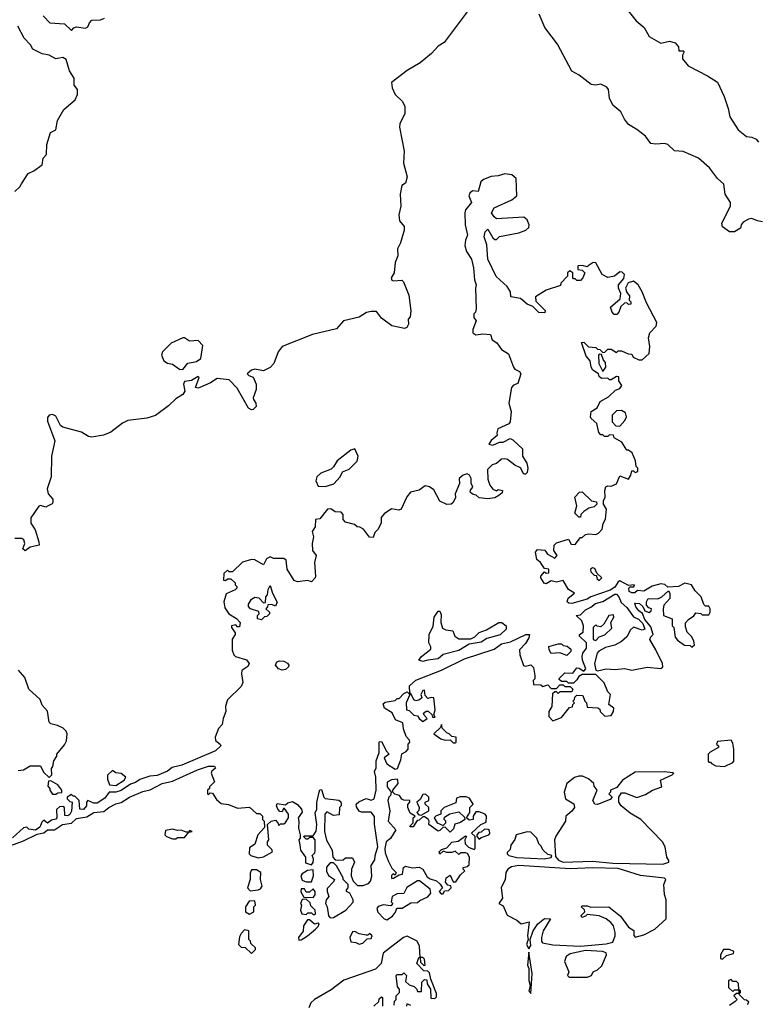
# Model space of a CAD drawing. Extents: x 2086813 to 2278017, y 548126 to 753336.
# Tile 346 of 461: x 2198743 to 2203053, y 640276 to 646022. Entities that reach past the tile are written whole.
import ezdxf

# ---------------------------------------------------------------- set-up
doc = ezdxf.new("R2010")
doc.units = 0

msp = doc.modelspace()

# ---------------------------------------------------------------- linework, layer by layer
at = {"layer": '0CON10XD'}
for points in [[(2202285, 646083.3), (2202340, 646015), (2202386.4, 645976.4), (2202416.7, 645925), (2202485, 645886.2), (2202535, 645896.7), (2202568.3, 645888.3), (2202587.5, 645865), (2202590, 645840), (2202615, 645840), (2202620, 645835), (2202610, 645815), (2202610, 645795), (2202643, 645753), (2202756.7, 645695), (2202815, 645657.1), (2202853.7, 645573.7), (2202877.1, 645505), (2202886.7, 645455), (2202935, 645380), (2202985, 645340), (2203015, 645336.7), (2203040, 645325), (2203055, 645307.5)], [(2198880, 646045), (2198920, 646005), (2199005, 645997.5), (2199045, 645960), (2199060, 645975), (2199075, 645980), (2199127, 645973), (2199140, 645980), (2199150, 646005), (2199165, 646020), (2199215, 646022.5), (2199238.3, 646031.7)], [(2201355, 646068), (2201219.8, 645890.2), (2201185, 645868.6), (2201145.6, 645824.4)], [(2203077, 644843), (2203048.8, 644848.8), (2203015, 644862.5), (2202995, 644857.5), (2202965, 644840), (2202952.5, 644825), (2202950, 644805), (2202915, 644784.4), (2202885, 644784), (2202844.1, 644814.1), (2202840, 644835), (2202890, 644935), (2202890, 644955), (2202860, 645005), (2202852.7, 645062.7), (2202814.3, 645095), (2202768.2, 645158.2), (2202704.5, 645214.5), (2202615, 645252.5), (2202565, 645256.7), (2202525, 645293.8), (2202505, 645300), (2202455, 645296), (2202425, 645300), (2202395, 645342), (2202345, 645382), (2202295, 645410), (2202272.9, 645442.9), (2202250, 645485), (2202204, 645524), (2202183.8, 645565), (2202178, 645615), (2202168.7, 645628.7), (2202135, 645645.7), (2202105, 645640.8), (2202077.5, 645645), (2202008.7, 645698.7), (2201965, 645721.2), (2201880.6, 645880.6), (2201807.8, 645977.8), (2201775.2, 646055.2)], [(2198715, 645020), (2198745, 645047.5), (2198753.8, 645065), (2198793.3, 645125), (2198825, 645140), (2198874.1, 645175.9), (2198881.2, 645215), (2198899.2, 645235), (2198901.4, 645295), (2198922.5, 645365), (2198955, 645380), (2198963.3, 645435), (2199000.7, 645499.3), (2199066.1, 645553.9), (2199080, 645585), (2199080, 645615), (2199061.2, 645641.2), (2199061.7, 645681.7), (2199033.3, 645725), (2199015, 645790), (2198995, 645802.5), (2198953.6, 645793.6), (2198915, 645816), (2198874.2, 645824.2), (2198820.5, 645850.5), (2198806.1, 645876.1), (2198768.8, 645915), (2198732.5, 645985)], [(2201145.6, 645824.4), (2201079.6, 645770.4), (2201005, 645725.8), (2200913.1, 645655), (2200917.1, 645625), (2200934.3, 645585), (2200976.2, 645545), (2200990.8, 645515), (2200990.8, 645475), (2200960.8, 645415), (2200959.2, 645395), (2200987.5, 645255), (2200982.5, 645185), (2201004.2, 645105), (2200995, 645067.5), (2200973.8, 645055), (2200964.3, 645005), (2200967.5, 644935), (2200955.9, 644884.1), (2200959.5, 644849.5), (2200985.7, 644815.7), (2200987.1, 644795), (2200965, 644720), (2200947.5, 644685), (2200949.2, 644645), (2200934.4, 644605), (2200928.1, 644545), (2200911.1, 644515), (2200915, 644502.5), (2200925, 644497.5), (2200973, 644503), (2200982.3, 644492.3), (2201013.1, 644415), (2201025.8, 644324.2), (2201021.7, 644288.3), (2201010, 644275), (2201012.5, 644245), (2201003, 644227), (2200989.3, 644220.7), (2200915, 644236.7), (2200855, 644281.2), (2200825, 644320), (2200795, 644320), (2200767.3, 644312.7), (2200725, 644286.7), (2200632.5, 644265), (2200591.7, 644218.3), (2200452.5, 644185), (2200274.6, 644115.4), (2200251.2, 644085), (2200226.7, 644015), (2200205, 643992.5), (2200165, 643973.8), (2200115, 643983.3), (2200095, 643977.5), (2200070, 643955), (2200080, 643945), (2200105.9, 643935.9), (2200122.9, 643895), (2200124, 643865), (2200106.2, 643815), (2200106.7, 643805), (2200121.2, 643785), (2200124, 643765), (2200105, 643747.5), (2200095, 643745.8), (2200078, 643755), (2200012.6, 643872.6), (2199965, 643920), (2199895, 643928.8), (2199857, 643903), (2199795, 643876.2), (2199785, 643871.2), (2199770, 643875), (2199790, 643935), (2199785, 643940), (2199745, 643917.5), (2199705, 643910), (2199698.8, 643895), (2199706, 643855), (2199695.7, 643834.3), (2199655, 643809.2), (2199611.3, 643768.7), (2199535, 643713.1), (2199485, 643697.1), (2199375, 643682.5), (2199342.8, 643667.2), (2199275, 643615.8), (2199231.9, 643598.1), (2199165, 643585.7), (2199145, 643589.5), (2199104.2, 643615), (2198994.8, 643644.8), (2198982.3, 643655), (2198955, 643708.2), (2198935, 643718.8), (2198914.5, 643715), (2198905, 643701.2), (2198905, 643678.8), (2198948.1, 643565), (2198928.5, 643475), (2198927.8, 643355), (2198903.8, 643285), (2198910, 643255), (2198936.7, 643225), (2198936.7, 643205), (2198933, 643197), (2198910, 643185), (2198895, 643177.5), (2198865, 643186.7), (2198855, 643182.5), (2198808.8, 643115), (2198808.6, 643085), (2198832.9, 643045), (2198855.7, 642975.7), (2198856.7, 642955), (2198805, 642943.8), (2198775, 642922.5), (2198762.5, 642935), (2198773.3, 642965), (2198767, 642987), (2198755, 642993.8), (2198715, 642993.8)], [(2202055, 642641.2), (2201965, 642616.2), (2201946.7, 642616.7), (2201937.5, 642625), (2201943.9, 642646.1), (2201980, 642675), (2201945, 642697.5), (2201915, 642750), (2201875, 642740), (2201845, 642747.5), (2201815, 642730), (2201803.6, 642733.6), (2201783.3, 642765), (2201783.3, 642775), (2201805, 642800), (2201815, 642792.5), (2201830, 642795), (2201830, 642815), (2201805, 642820), (2201782.5, 642855), (2201761.7, 642871.7), (2201753.3, 642915), (2201765, 642930), (2201807, 642927), (2201823.6, 642903.6), (2201865, 642880), (2201880, 642895), (2201860, 642925), (2201862.5, 642955), (2201875, 642970), (2201945, 642990), (2201961.7, 642961.7), (2201985, 642960), (2202015, 643000), (2202025, 643000), (2202045, 643017.5), (2202065, 643022.5), (2202105, 643017.5), (2202120, 643025), (2202141.7, 643048.3), (2202148.3, 643081.7), (2202161.7, 643108.3), (2202166.7, 643166.7), (2202150, 643195), (2202150, 643215), (2202160, 643235), (2202157.5, 643275), (2202163, 643297), (2202175, 643302.5), (2202195, 643300), (2202225.7, 643314.3), (2202245, 643360), (2202295, 643340), (2202310, 643365), (2202315, 643390), (2202325, 643390), (2202335, 643380), (2202350, 643385), (2202350, 643405), (2202340, 643415), (2202337, 643447), (2202317.5, 643495), (2202295, 643510), (2202285, 643510), (2202256.4, 643556.4), (2202211.7, 643581.7), (2202208.3, 643598.3), (2202185, 643600), (2202175, 643590), (2202155, 643590), (2202145, 643600), (2202135, 643600), (2202123, 643613), (2202110, 643665), (2202077.5, 643695), (2202073.3, 643705), (2202077.5, 643735), (2202113, 643757), (2202130, 643795), (2202178.3, 643821.7), (2202219.3, 643860.7), (2202245, 643870), (2202256.7, 643886.7), (2202240, 643915), (2202238.3, 643938.3), (2202225, 643940), (2202195, 643920), (2202185, 643920), (2202175, 643930), (2202138.3, 643928.3), (2202125, 643940), (2202120, 643955), (2202087, 643977), (2202077.5, 643995), (2202071.7, 644031.7), (2202048.3, 644058.3), (2202021.7, 644138.3), (2202035, 644140), (2202063, 644113), (2202105, 644110), (2202115, 644100), (2202128.3, 644098.3), (2202145, 644080), (2202158.3, 644081.7), (2202175, 644100), (2202195, 644100), (2202225, 644080), (2202235, 644090), (2202255, 644090), (2202293, 644073), (2202315, 644070), (2202323.6, 644053.6), (2202355, 644037.5), (2202375, 644037.5), (2202416.7, 644075), (2202420, 644115), (2202412.5, 644165), (2202420, 644195), (2202457, 644233), (2202460, 644255), (2202400.5, 644370.5), (2202376, 644435), (2202352.5, 644475), (2202325, 644496.7), (2202293.6, 644486.4), (2202277.5, 644455), (2202285, 644430), (2202301.7, 644411.7), (2202300, 644385), (2202310, 644375), (2202308.3, 644361.7), (2202295, 644360), (2202285, 644370), (2202271.7, 644368.3), (2202251.7, 644348.3), (2202240, 644315), (2202228.3, 644301.7), (2202211.7, 644301.7), (2202200, 644315), (2202190, 644345), (2202247, 644393), (2202250, 644425), (2202236.7, 644455), (2202236.7, 644475), (2202268.3, 644511.7), (2202272.5, 644535), (2202258.8, 644548.8), (2202245, 644550), (2202213.9, 644526.1), (2202175, 644518.8), (2202142.5, 644535), (2202105, 644602.5), (2202090, 644605), (2202060, 644585), (2202055, 644580), (2202025, 644587.5), (2202000, 644585), (2202000, 644565), (2202025, 644560), (2202040, 644545), (2202030, 644515), (2202015, 644500), (2201995, 644500), (2201985, 644510), (2201975, 644510), (2201970, 644515), (2201970, 644545), (2201953, 644557), (2201940, 644545), (2201940, 644525), (2201900, 644485), (2201898.3, 644471.7), (2201815, 644443.3), (2201752.5, 644405), (2201755, 644380), (2201810, 644325), (2201807.5, 644312.5), (2201773, 644313), (2201738.3, 644348.3), (2201705, 644362.5), (2201665.9, 644395.9), (2201610, 644405), (2201606.7, 644435), (2201586.7, 644465), (2201524.2, 644524.2), (2201474.1, 644624.1), (2201468.3, 644708.3), (2201453.3, 644755), (2201460, 644785), (2201475, 644800), (2201505, 644750), (2201515, 644740), (2201525, 644740), (2201543.6, 644756.4), (2201655, 644778.8), (2201697.5, 644795), (2201715, 644810), (2201716.2, 644825), (2201703.6, 644853.6), (2201685, 644870), (2201525, 644861.2), (2201511.2, 644871.2), (2201496.7, 644895), (2201511.2, 644925), (2201615, 644971.4), (2201643.8, 644995), (2201640, 645095), (2201615, 645117.5), (2201575, 645123.8), (2201535, 645111.2), (2201495, 645107.1), (2201449.7, 645090.3), (2201434.4, 645075.6), (2201419.3, 645020.7), (2201385, 645023.3), (2201369.3, 645010.7), (2201363.9, 644993.9), (2201380, 644955), (2201345, 644912.5), (2201341.2, 644895), (2201343.3, 644825), (2201356.7, 644765), (2201343.8, 644735), (2201340, 644705), (2201350.5, 644670.5), (2201380, 644625), (2201391.2, 644575), (2201396.7, 644505), (2201407.5, 644475), (2201402.5, 644455), (2201406.7, 644335), (2201402.5, 644315), (2201393.3, 644305), (2201393.8, 644285), (2201407.5, 644265), (2201386.7, 644215), (2201387.5, 644195), (2201405, 644183.8), (2201445, 644190), (2201490, 644185), (2201500, 644155), (2201526.4, 644136.4), (2201555, 644097.5), (2201595, 644072.5), (2201623.9, 643993.9), (2201632, 643982), (2201659.3, 643969.3), (2201666.7, 643955), (2201650, 643900), (2201625, 643890), (2201612.5, 643875), (2201598, 643785), (2201610.6, 643735), (2201604.2, 643675.8), (2201596.7, 643663.3), (2201532.5, 643635), (2201528.3, 643611.7), (2201530, 643595), (2201493.6, 643566.4), (2201480, 643545), (2201505, 643540), (2201543, 643557), (2201565, 643557.5), (2201605, 643577.5), (2201620.7, 643570.7), (2201677, 643517), (2201677.5, 643475), (2201702.5, 643435), (2201707.5, 643405), (2201705, 643380), (2201695, 643370), (2201685, 643370), (2201666.4, 643406.4), (2201631.7, 643421.7), (2201590, 643455), (2201575, 643460), (2201555, 643457.5), (2201525, 643432.5), (2201500, 643425), (2201473.6, 643396.4), (2201475, 643340), (2201486.7, 643305), (2201505, 643282.5), (2201525, 643272.5), (2201535, 643280), (2201560, 643275), (2201558.3, 643261.7), (2201540, 643245), (2201515, 643232.5), (2201475, 643226.7), (2201425, 643232.5), (2201406.7, 643246.7), (2201385, 643252.5), (2201372.5, 643265), (2201373, 643277), (2201387.5, 643295), (2201378.3, 643318.3), (2201376.7, 643345), (2201367.5, 643365), (2201355, 643372.5), (2201330, 643365), (2201307.5, 643345), (2201310, 643315), (2201283.3, 643255), (2201286.4, 643233.6), (2201272.5, 643205), (2201260, 643195), (2201235, 643193.3), (2201195, 643213.3), (2201159.3, 643279.3), (2201135, 643296.7), (2201108.3, 643301.7), (2201075, 643277.5), (2201023.3, 643265), (2201002.3, 643237.7), (2200970, 643165), (2200955, 643160), (2200913, 643167), (2200870.7, 643139.3), (2200853, 643117), (2200852.5, 643085), (2200833, 643047), (2200815, 643030), (2200805, 643000), (2200785, 643002.5), (2200749.3, 643049.3), (2200728.3, 643061.7), (2200713, 643063), (2200697, 643077), (2200645, 643090), (2200630, 643105), (2200630, 643135), (2200618.3, 643148.3), (2200585, 643150), (2200558.3, 643168.3), (2200540, 643165), (2200495, 643110), (2200470, 643105), (2200467, 643063), (2200450, 643035), (2200456.7, 643005), (2200450, 642965), (2200452.5, 642925), (2200472.5, 642895), (2200463.8, 642855), (2200470, 642775), (2200467.5, 642765), (2200445, 642742.5), (2200425, 642750), (2200365, 642742.5), (2200345, 642750), (2200303.3, 642815), (2200298.3, 642868.3), (2200285, 642877.5), (2200225, 642877.5), (2200205, 642887.5), (2200183.6, 642876.4), (2200165, 642840), (2200115, 642870), (2200095, 642872.5), (2200043, 642857), (2199985, 642800), (2199965, 642800), (2199955, 642810), (2199935, 642790), (2199931.7, 642751.7), (2199945, 642750), (2199955, 642760), (2199975, 642760), (2200000, 642735), (2200000, 642725), (2200010, 642715), (2200010, 642705), (2200000, 642695), (2199948.3, 642671.7), (2199934, 642625), (2199939.7, 642589.7), (2199964.3, 642554.3), (2200007.5, 642527.5), (2200030, 642505), (2200025, 642480), (2200015, 642480), (2200005, 642490), (2199980, 642485), (2199980, 642475), (2200000, 642445), (2200000, 642435), (2199982.5, 642407.5), (2199983, 642343), (2199992.5, 642315), (2200002.5, 642305), (2200067, 642287), (2200082, 642265), (2200075, 642246.7), (2200040, 642225), (2200036.7, 642205), (2200046.2, 642155), (2200035, 642130), (2199955, 642052.5), (2199943.6, 642016.4), (2199946.2, 641985), (2199930, 641945), (2199925, 641910), (2199903.8, 641885), (2199884, 641835), (2199886.2, 641815), (2199914, 641795), (2199917.5, 641785), (2199885.8, 641755), (2199688.7, 641671.3), (2199632.7, 641657.3), (2199605, 641636.9), (2199545, 641612.2), (2199503.1, 641606.9), (2199445, 641588.8), (2199419.7, 641570.3), (2199389.3, 641560.7), (2199335, 641524.2), (2199305, 641514.3), (2199265, 641513.8), (2199240.3, 641479.7), (2199195, 641450), (2199175, 641450), (2199140, 641465), (2199133.3, 641456.7), (2199133.8, 641435), (2199115, 641413.8), (2199094, 641414), (2199090, 641465), (2199065, 641490), (2199055, 641490), (2199045, 641500), (2199020, 641485), (2199020, 641475), (2199035, 641460), (2199050, 641455), (2199046.1, 641403.9), (2199035.9, 641384.1), (2199025, 641376.7), (2199007.5, 641377.5), (2199003.8, 641423.8), (2198995, 641430), (2198975, 641428.8), (2198957.7, 641412.3), (2198960, 641365), (2198955, 641357.5), (2198928.3, 641351.7), (2198905, 641332.5), (2198885, 641350), (2198871.7, 641338.3), (2198860.8, 641309.2), (2198835, 641293.3), (2198797.5, 641297.5), (2198785, 641310), (2198765, 641306.2), (2198701.7, 641248.3)], [(2199695, 643980), (2199725, 644017.5), (2199775, 644027.5), (2199800, 644045), (2199811.7, 644121.7), (2199785, 644150), (2199735, 644146.7), (2199705, 644166.7), (2199695, 644165.8), (2199626.7, 644135), (2199576.7, 644085), (2199570, 644065), (2199585, 644030.8), (2199605, 644018.8), (2199635, 644012.5), (2199675, 643983.3), (2199695, 643980)], [(2202145, 643970), (2202162.5, 643995), (2202161.7, 644021.7), (2202150, 644035), (2202138.3, 644068.3), (2202125, 644070), (2202120, 644065), (2202122.5, 644015), (2202145, 643970)], [(2202245, 643650), (2202275, 643682.5), (2202283.3, 643705), (2202278.8, 643728.8), (2202255, 643742.5), (2202225, 643740), (2202200, 643715), (2202200, 643675), (2202221.7, 643651.7), (2202245, 643650)], [(2200525, 643297.5), (2200545, 643303.3), (2200576.4, 643313.6), (2200612.5, 643355), (2200627, 643383), (2200665, 643400), (2200712.5, 643445), (2200717.5, 643475), (2200698.3, 643518.3), (2200675, 643510), (2200595, 643447.5), (2200575, 643412.5), (2200560.5, 643399.5), (2200500, 643375), (2200478, 643355), (2200472, 643332), (2200485, 643300), (2200525, 643297.5)], [(2202015, 643120), (2202005, 643120), (2201983, 643143), (2201993.3, 643185), (2201982.5, 643235), (2202010, 643265), (2202025, 643267.5), (2202080, 643215), (2202108.3, 643208.3), (2202110, 643195), (2202095, 643180), (2202065, 643172.5), (2202035, 643152.5), (2202017.5, 643135), (2202015, 643120)], [(2202125, 642750), (2202140, 642765), (2202111.7, 642791.7), (2202099.3, 642819.3), (2202085, 642822.5), (2202073.6, 642816.4), (2202075, 642800), (2202095, 642780), (2202108.3, 642778.3), (2202111.7, 642761.7), (2202125, 642750)], [(2198655, 641190), (2198765, 641230), (2198845, 641270), (2198883.9, 641276.1), (2198906.1, 641293.9), (2198945.8, 641294.2), (2198993.6, 641326.4), (2199045, 641332.5), (2199075, 641360), (2199135, 641370), (2199175, 641396.2), (2199235, 641401.2), (2199262.5, 641425), (2199305, 641446.2), (2199335, 641453.3), (2199384.4, 641485.6), (2199462.2, 641517.8), (2199505, 641528), (2199575, 641565.6), (2199635, 641578.6), (2199780, 641645), (2199845, 641665.6), (2199880, 641665), (2199886.7, 641653.3), (2199865, 641637.5), (2199860, 641625), (2199880, 641575), (2199850, 641545), (2199850, 641535), (2199840, 641525), (2199840, 641505), (2199845, 641500), (2199855, 641510), (2199868.3, 641508.3), (2199890.7, 641470.7), (2199918.3, 641448.3), (2199961.7, 641441.7), (2200015, 641420), (2200085, 641427.5), (2200125, 641390), (2200145, 641390), (2200160, 641375), (2200160, 641355), (2200170, 641345), (2200171.7, 641308.3), (2200132.5, 641265), (2200115, 641210), (2200085, 641190), (2200082.5, 641155), (2200092.5, 641145), (2200135, 641130), (2200165, 641137.5), (2200217.5, 641165), (2200215, 641180), (2200190, 641205), (2200190, 641225), (2200197.5, 641235), (2200190, 641325), (2200210, 641345), (2200235, 641350), (2200250, 641335), (2200255, 641320), (2200265, 641330), (2200285, 641330), (2200295, 641337.5), (2200312.5, 641365), (2200312.5, 641385), (2200288.3, 641418.3), (2200281.7, 641418.3), (2200275, 641400), (2200261.7, 641401.7), (2200250, 641415), (2200242.5, 641435), (2200245, 641447.5), (2200295, 641440), (2200308.3, 641451.7), (2200335, 641460), (2200365, 641442.5), (2200387.5, 641415), (2200391.7, 641398.3), (2200367.5, 641365), (2200373, 641343), (2200370, 641305), (2200380, 641265), (2200380, 641245), (2200372.5, 641235), (2200377, 641207), (2200382.5, 641175), (2200410, 641135), (2200411.7, 641101.7), (2200445, 641090), (2200456.4, 641103.6), (2200457.5, 641125), (2200450, 641145), (2200465, 641160), (2200467.7, 641172.3), (2200466.7, 641235), (2200455, 641250), (2200435, 641250), (2200425, 641240), (2200415, 641240), (2200400, 641255), (2200405, 641260), (2200455, 641260), (2200473.9, 641286.1), (2200478, 641325), (2200467, 641393), (2200476.7, 641415), (2200476.4, 641453.6), (2200490, 641515), (2200495, 641527.5), (2200505, 641530), (2200517.5, 641485), (2200525, 641477.5), (2200605, 641467.5), (2200617, 641457), (2200620, 641445), (2200620, 641435), (2200610, 641425), (2200608.3, 641381.7), (2200575, 641377.5), (2200535, 641400), (2200523.8, 641386.2), (2200521.2, 641285), (2200534.2, 641234.2), (2200566.4, 641176.4), (2200570, 641135), (2200585, 641120), (2200605, 641117.5), (2200631.7, 641118.3), (2200645, 641130), (2200685, 641130), (2200696.7, 641105), (2200680, 641065), (2200677.5, 641025), (2200690, 640995), (2200715, 640970), (2200745, 640970), (2200778.3, 640981.7), (2200790, 640995), (2200797.5, 641022.5), (2200793.6, 641086.4), (2200815, 641120), (2200816.7, 641145), (2200833.8, 641195), (2200813, 641327), (2200813, 641373), (2200795, 641396.7), (2200737, 641397), (2200725, 641402.5), (2200708.3, 641428.3), (2200707.5, 641445), (2200721.7, 641458.3), (2200765, 641477.5), (2200795, 641467.5), (2200812.5, 641475), (2200822.5, 641525), (2200821.2, 641601.2), (2200813.3, 641635), (2200823, 641657), (2200823.9, 641696.1), (2200840, 641745), (2200841.7, 641808.3), (2200855, 641810), (2200883, 641753), (2200900, 641735), (2200870, 641715), (2200885, 641680), (2200935, 641647.5), (2200947, 641653), (2200967, 641703), (2200973, 641737), (2200998.8, 641751.2), (2201010, 641765), (2201010, 641795), (2201020, 641805), (2201018.3, 641818.3), (2200998.3, 641838.3), (2200983, 641883), (2200978.3, 641918.3), (2200937, 641937), (2200916.4, 641976.4), (2200872.5, 642005), (2200865, 642030), (2200875, 642040), (2200935, 642050), (2200945, 642060), (2200958.3, 642061.7), (2200985, 642090), (2201005, 642100), (2201020, 642085), (2200997.5, 642035), (2201000, 641995), (2201015, 641990), (2201043, 641963), (2201065, 641960), (2201073.6, 641943.6), (2201095, 641927.5), (2201120, 641945), (2201103, 641963), (2201100, 641975), (2201115, 641987.5), (2201127, 641987), (2201148.3, 641968.3), (2201151.7, 641951.7), (2201168.3, 641951.7), (2201160, 641965), (2201167.5, 641995), (2201160, 642065), (2201145, 642067.5), (2201125, 642060), (2201108.3, 642078.3), (2201105, 642110), (2201095, 642107.5), (2201083.3, 642085), (2201090, 642065), (2201076.7, 642053.3), (2201055, 642047.5), (2201043.3, 642053.3), (2201025, 642090), (2201020, 642090), (2201017.5, 642135), (2201055, 642166.9), (2201205, 642225.8), (2201337.9, 642292.1), (2201511.9, 642348.1), (2201555, 642380), (2201607.7, 642392.3), (2201697.5, 642435), (2201717.5, 642435), (2201713.3, 642415), (2201695, 642382.5), (2201660, 642345), (2201662.5, 642315), (2201683.6, 642253.6), (2201695, 642250), (2201726.4, 642256.4), (2201741.7, 642241.7), (2201750, 642195), (2201750, 642175), (2201740, 642165), (2201741.7, 642141.7), (2201785, 642140), (2201795, 642130), (2201825, 642140), (2201845, 642120), (2201875, 642120), (2201895, 642140), (2201915, 642140), (2201925, 642130), (2201955, 642130), (2201970, 642115), (2201965, 642100), (2201895, 642100), (2201885, 642090), (2201875, 642100), (2201865, 642100), (2201851.7, 642088.3), (2201847.5, 642015), (2201830, 641985), (2201830, 641955), (2201855, 641930), (2201905, 641950), (2201951.7, 642008.3), (2201968.3, 642011.7), (2201970, 642025), (2201980, 642035), (2201970, 642045), (2201980, 642055), (2201981.7, 642068.3), (2201995, 642080), (2202028.3, 642078.3), (2202040, 642045), (2202050, 642035), (2202055, 642010), (2202117, 642007), (2202128.3, 641998.3), (2202130, 641985), (2202158.3, 641958.3), (2202195, 641962.5), (2202207.5, 641985), (2202210, 642005), (2202180, 642025), (2202190, 642085), (2202175, 642100), (2202153, 642153), (2202105, 642200), (2202025, 642200), (2202005, 642190), (2201995, 642170), (2201975, 642150), (2201945, 642150), (2201935, 642160), (2201905, 642160), (2201891.7, 642171.7), (2201891.7, 642178.3), (2201925, 642210), (2201971.7, 642208.3), (2201995, 642240), (2202007, 642237), (2202035, 642220), (2202046.4, 642233.6), (2202026.7, 642285), (2202026.2, 642305), (2202030, 642325), (2202050, 642355), (2202050, 642385), (2202010, 642425), (2202010, 642435), (2202031.7, 642448.3), (2202033.3, 642485), (2202023.6, 642513.6), (2201990, 642545), (2202015, 642550), (2202045, 642577.5), (2202076.7, 642593.3), (2202102.5, 642615), (2202145, 642626.7), (2202215, 642668.8), (2202225, 642668.8), (2202240, 642655), (2202252, 642622), (2202285, 642592.5), (2202325, 642537.5), (2202353.6, 642523.6), (2202379.3, 642499.3), (2202390, 642465), (2202375, 642460), (2202325, 642476.7), (2202307.7, 642462.3), (2202285, 642421.2), (2202255, 642394.2), (2202215, 642371.4), (2202161.3, 642358.7), (2202122.2, 642337.8), (2202112.9, 642325), (2202096.7, 642265), (2202105, 642226.7), (2202115, 642222.5), (2202165, 642233.6), (2202215, 642229.4), (2202275, 642235.6), (2202315, 642227.1), (2202405, 642242.9), (2202485, 642236.2), (2202496, 642245), (2202494, 642265), (2202455.5, 642345.5), (2202420, 642405), (2202425, 642420), (2202440, 642435), (2202425, 642480), (2202391.2, 642521.2), (2202377.5, 642557.5), (2202355, 642572.5), (2202337.5, 642595), (2202333, 642617), (2202360, 642615), (2202378.3, 642598.3), (2202391.7, 642571.7), (2202417, 642563), (2202428.3, 642571.7), (2202430, 642585), (2202415, 642590), (2202400, 642605), (2202400, 642625), (2202410, 642645), (2202467, 642643), (2202490, 642655), (2202528.3, 642688.3), (2202537.5, 642675), (2202537.5, 642645), (2202502.5, 642605), (2202497.5, 642585), (2202500, 642545), (2202550, 642525), (2202550, 642485), (2202560, 642475), (2202568.3, 642418.3), (2202580.7, 642400.7), (2202623, 642373), (2202655, 642370), (2202665, 642360), (2202680, 642375), (2202677.5, 642395), (2202665, 642420), (2202638.3, 642448.3), (2202628.3, 642478.3), (2202628.3, 642501.7), (2202645, 642522.5), (2202676.4, 642543.6), (2202688.3, 642561.7), (2202717, 642557), (2202725, 642550), (2202765, 642550), (2202772.5, 642565), (2202772.5, 642585), (2202765, 642600), (2202745, 642600), (2202735, 642610), (2202720, 642655), (2202685, 642690), (2202663.6, 642723.6), (2202625, 642733.3), (2202586.4, 642713.6), (2202525, 642710), (2202507, 642727), (2202485, 642730), (2202434.4, 642715.6), (2202385, 642687.5), (2202348.3, 642691.7), (2202331.7, 642678.3), (2202315, 642676.7), (2202300, 642685), (2202297.5, 642705), (2202305, 642712.5), (2202327, 642713), (2202330, 642725), (2202295, 642720), (2202245, 642747.5), (2202235, 642742.5), (2202215, 642710), (2202187.7, 642692.3), (2202076.1, 642653.9), (2202055, 642641.2)], [(2200155, 642520), (2200130, 642525), (2200130, 642545), (2200140, 642555), (2200138.3, 642568.3), (2200090, 642585), (2200078.3, 642598.3), (2200078.3, 642611.7), (2200095, 642640), (2200115, 642652.5), (2200138.3, 642648.3), (2200165, 642620), (2200178.3, 642621.7), (2200180, 642655), (2200190, 642665), (2200193.6, 642696.4), (2200205, 642720), (2200217.5, 642675), (2200246.1, 642623.9), (2200235, 642600), (2200215, 642610), (2200191.7, 642608.3), (2200190, 642595), (2200180, 642585), (2200200, 642565), (2200200, 642555), (2200185, 642540), (2200171.7, 642538.3), (2200155, 642520)], [(2201095, 642276.2), (2201072.5, 642285), (2201087.5, 642305), (2201141.7, 642348.3), (2201141.7, 642361.7), (2201130, 642385), (2201133.3, 642435), (2201156.4, 642483.6), (2201162.5, 642535), (2201185, 642570), (2201195, 642570), (2201201.7, 642551.7), (2201201.2, 642505), (2201210.7, 642470.7), (2201230.7, 642460.7), (2201270, 642455), (2201282.5, 642425), (2201305, 642410), (2201375, 642408.8), (2201398.8, 642421.2), (2201425, 642446.2), (2201467.7, 642462.3), (2201540, 642505), (2201557.5, 642505), (2201581.2, 642485), (2201581.2, 642465), (2201547.2, 642432.8), (2201468.6, 642411.4), (2201435, 642390), (2201365, 642378.8), (2201305, 642340.6), (2201215, 642316.7), (2201185, 642292.5), (2201125, 642284.2), (2201095, 642276.2)], [(2202105, 642400), (2202125, 642420), (2202158.3, 642431.7), (2202198.3, 642471.7), (2202192.5, 642505), (2202210, 642535), (2202208.3, 642548.3), (2202180, 642545), (2202152.5, 642495), (2202135, 642480), (2202113, 642483), (2202105, 642490), (2202090, 642475), (2202090, 642405), (2202105, 642400)], [(2201935, 642312.5), (2201895, 642327.5), (2201845, 642322.5), (2201832.5, 642345), (2201830, 642365), (2201885, 642380), (2201905, 642380), (2201915, 642370), (2201937, 642367), (2201958.3, 642348.3), (2201960, 642335), (2201935, 642312.5)], [(2200275, 642225.7), (2200253.6, 642233.6), (2200236.2, 642255), (2200243.3, 642275), (2200259.2, 642280.8), (2200285, 642279.4), (2200306.9, 642266.9), (2200313.8, 642255), (2200311.2, 642245), (2200295, 642230), (2200275, 642225.7)], [(2198915, 641600), (2198930, 641615), (2198928.3, 641651.7), (2198937, 641663), (2198943, 641697), (2198960, 641725), (2198960, 641735), (2199005, 641790), (2199016.9, 641813.1), (2199020.8, 641855), (2199015, 641870), (2198997.3, 641887.3), (2198964.1, 641904.1), (2198925, 641913.3), (2198915, 641922.5), (2198905, 641986.7), (2198875, 642022.5), (2198863.3, 642055), (2198797.5, 642115), (2198773.6, 642183.6), (2198736.4, 642226.4)], [(2201285, 641802.5), (2201290, 641805), (2201290, 641835), (2201265, 641840), (2201250, 641855), (2201235, 641860), (2201210, 641885), (2201205, 641910), (2201198.3, 641891.7), (2201160, 641855), (2201200, 641825), (2201225, 641817.5), (2201255, 641820), (2201273, 641803), (2201285, 641802.5)], [(2202855, 641663.3), (2202905, 641687.5), (2202910, 641695), (2202911.2, 641765), (2202905, 641800), (2202895, 641817.5), (2202815, 641810), (2202810, 641795), (2202820, 641785), (2202820, 641775), (2202771.7, 641748.3), (2202760, 641735), (2202760, 641695), (2202765, 641690), (2202775, 641690), (2202780.7, 641680.7), (2202805, 641667.5), (2202855, 641663.3)], [(2198735, 641640), (2198766.4, 641643.6), (2198805, 641667.5), (2198865, 641667.5), (2198881.7, 641631.7), (2198915, 641600)], [(2199305, 641554), (2199352.5, 641585), (2199361.7, 641601.7), (2199335, 641623.3), (2199305, 641627.5), (2199285, 641640), (2199255, 641612.5), (2199255, 641590), (2199267, 641557), (2199305, 641554)], [(2202495, 641093.8), (2202530, 641105), (2202530, 641115), (2202520, 641135), (2202510, 641195), (2202493.6, 641223.6), (2202367.5, 641355), (2202305, 641392.5), (2202253.6, 641433.6), (2202240, 641455), (2202240, 641485), (2202255, 641510), (2202275, 641510), (2202345, 641482.5), (2202395, 641500), (2202435, 641526.2), (2202490, 641545), (2202482.5, 641585), (2202550, 641615), (2202560, 641625), (2202555, 641627.5), (2202505, 641633.3), (2202335, 641630), (2202260, 641585), (2202228.3, 641541.7), (2202190, 641525), (2202190, 641515), (2202180, 641505), (2202200, 641485), (2202188.3, 641471.7), (2202115, 641442.5), (2202100, 641445), (2202087.5, 641465), (2202112.5, 641525), (2202095, 641550), (2202092.5, 641565), (2202062.3, 641592.3), (2202027.3, 641607.3), (2202005, 641608), (2201980.3, 641599.7), (2201936.2, 641565), (2201921.2, 641515), (2201927.5, 641475), (2201976.4, 641446.4), (2201980, 641425), (2201965, 641403.3), (2201930, 641375), (2201928.8, 641345), (2201872.4, 641257.6), (2201864.4, 641235), (2201868.9, 641138.9), (2201887.9, 641117.9), (2201915, 641105.7), (2202085, 641110.5), (2202205, 641100), (2202495, 641093.8)], [(2198955, 641502.5), (2198965, 641510), (2198988.3, 641511.7), (2198990, 641525), (2198965, 641557.5), (2198925, 641580), (2198911.7, 641578.3), (2198908.3, 641548.3), (2198920, 641535), (2198920, 641525), (2198935, 641502.5), (2198955, 641502.5)], [(2201215, 640920), (2201221.7, 640938.3), (2201245, 640940), (2201260, 640955), (2201258.3, 640968.3), (2201241.7, 640971.7), (2201228.3, 640988.3), (2201232.5, 641015), (2201255, 641030), (2201271.7, 640991.7), (2201288.3, 640991.7), (2201315, 641032.5), (2201340, 641055), (2201330, 641065), (2201330, 641075), (2201355, 641080), (2201365, 641090), (2201367.5, 641135), (2201356.4, 641156.4), (2201345, 641160), (2201315, 641160), (2201305, 641150), (2201285, 641170), (2201265, 641162.5), (2201235, 641162.5), (2201215, 641170), (2201195, 641152.5), (2201190, 641165), (2201205, 641180), (2201235, 641190), (2201265, 641222.5), (2201301.7, 641228.3), (2201345, 641260), (2201350, 641255), (2201340, 641235), (2201343, 641213), (2201363, 641193), (2201395, 641180), (2201400, 641185), (2201400, 641255), (2201380, 641275), (2201433.6, 641326.4), (2201465, 641340), (2201467.5, 641375), (2201460, 641385), (2201425, 641400), (2201405, 641400), (2201390, 641375), (2201390, 641355), (2201365, 641350), (2201350, 641365), (2201370, 641395), (2201370, 641425), (2201390, 641445), (2201368.3, 641478.3), (2201347.5, 641487.5), (2201313, 641487), (2201291.7, 641478.3), (2201288.3, 641451.7), (2201220, 641425), (2201200, 641405), (2201200, 641385), (2201173, 641377), (2201162.5, 641365), (2201180, 641335), (2201215, 641320), (2201230, 641335), (2201230, 641345), (2201220, 641355), (2201221.7, 641368.3), (2201253, 641387), (2201305, 641400), (2201338.3, 641368.3), (2201340, 641355), (2201315, 641337.5), (2201281.7, 641328.3), (2201275, 641300), (2201255, 641280), (2201225, 641310), (2201211.7, 641308.3), (2201195, 641290), (2201185, 641287.5), (2201130, 641325), (2201132.5, 641345), (2201127, 641357), (2201105, 641370), (2201095, 641370), (2201075, 641350), (2201061.7, 641348.3), (2201038.3, 641311.7), (2201021.7, 641311.7), (2201021.7, 641318.3), (2201040, 641335), (2201040, 641365), (2201050, 641375), (2201021.7, 641391.7), (2201007.5, 641425), (2201008.3, 641441.7), (2201020, 641455), (2201020, 641465), (2200985, 641467.5), (2200973.6, 641473.6), (2200960, 641495), (2200933, 641503), (2200920, 641515), (2200920, 641525), (2200952.5, 641565), (2200950, 641585), (2200945, 641590), (2200913.6, 641586.4), (2200887.5, 641572.5), (2200887.5, 641545), (2200910, 641515), (2200907.5, 641495), (2200897.5, 641485), (2200891.2, 641465), (2200903.3, 641405), (2200893.3, 641345), (2200937.5, 641295), (2200906.4, 641243.6), (2200882.5, 641225), (2200873.8, 641185), (2200875, 641160), (2200893, 641113), (2200915, 641070), (2200940, 641045), (2200935, 641030), (2200921.7, 641038.3), (2200912.5, 641027.5), (2200912.5, 641015), (2200915, 641010), (2200925, 641012.5), (2200958.3, 641031.7), (2200977.5, 641035), (2200982.5, 641075), (2200995, 641082.5), (2201035, 641073.3), (2201075, 641076.2), (2201096.2, 641065), (2201120.7, 641020.7), (2201138.3, 641008.3), (2201176.1, 640996.1), (2201196.4, 640976.4), (2201210, 640955), (2201190, 640935), (2201201.7, 640921.7), (2201215, 640920)], [(2201085, 641380), (2201130, 641405), (2201130, 641425), (2201110, 641445), (2201110, 641455), (2201130, 641465), (2201130, 641485), (2201111.7, 641501.7), (2201095, 641500), (2201079.3, 641470.7), (2201060, 641455), (2201073.3, 641425), (2201072.5, 641407.5), (2201060, 641395), (2201071.7, 641381.7), (2201085, 641380)], [(2199655, 641242.5), (2199665, 641250), (2199705, 641250), (2199730, 641280), (2199750, 641285), (2199735, 641290), (2199730, 641280), (2199715, 641280), (2199685, 641292.5), (2199665, 641290), (2199635, 641297.5), (2199595, 641290), (2199590, 641265), (2199600, 641255), (2199635, 641242.5), (2199655, 641242.5)], [(2201425, 641240), (2201435, 641250), (2201480, 641265), (2201486.4, 641273.6), (2201485, 641290), (2201477, 641297), (2201455, 641297.5), (2201435, 641280), (2201421.7, 641278.3), (2201410, 641265), (2201410, 641255), (2201425, 641240)], [(2201804.2, 641125.8), (2201845, 641133.8), (2201847.5, 641145), (2201825, 641150), (2201797.5, 641175), (2201785, 641200), (2201771.7, 641211.7), (2201760, 641245), (2201725, 641280), (2201705, 641282.5), (2201640, 641265), (2201631.7, 641238.3), (2201610, 641205), (2201605, 641180), (2201587, 641163), (2201586.7, 641155), (2201596.7, 641145), (2201645, 641132.2), (2201804.2, 641125.8)], [(2200555, 640780), (2200575, 640782), (2200646.7, 640825), (2200688.3, 640871.7), (2200690, 640885), (2200670, 640925), (2200650, 640935), (2200650, 640945), (2200660, 640955), (2200660, 640975), (2200630, 641005), (2200630, 641015), (2200592.5, 641085), (2200575, 641102.5), (2200555, 641102.5), (2200534.1, 641075.9), (2200533.9, 641053.9), (2200545, 641027.5), (2200580, 641005), (2200575, 640990), (2200538.3, 640951.7), (2200537.5, 640935), (2200547.5, 640905), (2200532.5, 640885), (2200527.5, 640865), (2200537.5, 640845), (2200545, 640792.5), (2200555, 640780)], [(2201715, 640600), (2201725, 640620), (2201722.5, 640655), (2201738.8, 640705), (2201766.2, 640745), (2201806.1, 640776.1), (2201840, 640775), (2201797.5, 640705), (2201787.5, 640665), (2201787.5, 640645), (2201794, 640634), (2201855, 640622.2), (2202015, 640615.5), (2202165, 640629.4), (2202205, 640638.8), (2202218.8, 640675), (2202218, 640695), (2202207.5, 640735), (2202193.4, 640753.4), (2202165.6, 640775.6), (2202125, 640792), (2202055, 640800), (2202045, 640790), (2202023, 640783), (2202020, 640795), (2202040, 640815), (2202038.3, 640828.3), (2202020, 640845), (2202025, 640850), (2202055, 640850), (2202075, 640842.5), (2202180, 640845), (2202249.7, 640789.7), (2202295, 640726.7), (2202326.4, 640706.4), (2202327, 640677), (2202335, 640667.5), (2202385, 640681.9), (2202450, 640715), (2202516, 640775), (2202516.2, 640885), (2202506.4, 640916.4), (2202502.5, 640975), (2202512.5, 641005), (2202505, 641012.5), (2202365, 641028.1), (2202235, 641068.9), (2202085, 641071.9), (2201955, 641065.8), (2201655, 641085.7), (2201612.3, 641077.7), (2201592.5, 641065), (2201580, 641045), (2201576.4, 641003.6), (2201552.5, 640955), (2201560, 640895), (2201540, 640865), (2201565, 640850), (2201587, 640797), (2201645, 640766.7), (2201670, 640745), (2201717, 640757), (2201706.7, 640675), (2201710, 640655), (2201701.2, 640625), (2201715, 640600)], [(2200088.3, 640938.3), (2200135, 640943.3), (2200149.3, 640950.7), (2200157.5, 640965), (2200147.5, 641005), (2200150, 641045), (2200125, 641060), (2200095, 641060), (2200088.3, 641041.7), (2200087.5, 641005), (2200072.5, 640955), (2200088.3, 640938.3)], [(2200445, 640990), (2200456.7, 641025), (2200455, 641060), (2200423, 641057), (2200392.3, 641037.7), (2200383.3, 641025), (2200390.7, 641000.7), (2200415, 640990), (2200445, 640990)], [(2200885, 640770), (2200919.3, 640790.7), (2200937, 640813), (2200943, 640837), (2200975, 640837.5), (2201025, 640867.5), (2201065, 640870), (2201077.5, 640882.5), (2201125, 640902.5), (2201142.5, 640925), (2201138.3, 640948.3), (2201077, 640997), (2201065, 640996.7), (2201002.3, 640957.7), (2200985, 640922.5), (2200945, 640920), (2200917.5, 640905), (2200910, 640875), (2200920, 640865), (2200908.3, 640851.7), (2200865, 640857.5), (2200835, 640847.5), (2200827.5, 640835), (2200833, 640813), (2200870, 640775), (2200885, 640770)], [(2200455, 640900), (2200467.5, 640915), (2200467.5, 640935), (2200455, 640950), (2200435, 640930), (2200415, 640930), (2200405, 640950), (2200385, 640950), (2200383, 640933), (2200401.7, 640901.7), (2200455, 640900)], [(2200085, 640802.5), (2200110, 640815), (2200110, 640845), (2200120, 640855), (2200115, 640880), (2200081.7, 640878.3), (2200060, 640845), (2200060, 640815), (2200085, 640802.5)], [(2200465, 640800), (2200470, 640805), (2200467.5, 640825), (2200441.7, 640851.7), (2200438.3, 640868.3), (2200415, 640890), (2200391.7, 640888.3), (2200382.5, 640865), (2200387.5, 640855), (2200382.5, 640825), (2200390, 640805), (2200415, 640800), (2200425, 640810), (2200445, 640810), (2200455, 640800), (2200465, 640800)], [(2200371.2, 640651.2), (2200385, 640653.3), (2200422.5, 640675), (2200470, 640715), (2200485, 640730), (2200490, 640745), (2200485, 640750), (2200463, 640743), (2200435, 640770), (2200421.7, 640768.3), (2200400, 640735), (2200396.7, 640703.3), (2200370, 640665), (2200371.2, 640651.2)], [(2200095, 640572.5), (2200120, 640595), (2200120, 640605), (2200091.7, 640631.7), (2200090, 640645), (2200080, 640655), (2200080, 640705), (2200055, 640710), (2200035, 640690), (2200025, 640670), (2200020, 640625), (2200035, 640610), (2200058.3, 640608.3), (2200095, 640572.5)], [(2200928.3, 640271.7), (2200930, 640295), (2200940, 640305), (2200940, 640325), (2200960, 640345), (2200960, 640365), (2200948.3, 640378.3), (2200940, 640445), (2200945, 640450), (2200975, 640450), (2200985, 640460), (2201000, 640445), (2200995, 640410), (2201015, 640390), (2201045, 640380), (2201060, 640365), (2201065, 640350), (2201088.3, 640351.7), (2201090, 640405), (2201105, 640420), (2201118.3, 640418.3), (2201120, 640395), (2201140, 640365), (2201141.7, 640311.7), (2201165, 640310), (2201175, 640320), (2201175, 640340), (2201143, 640423), (2201135, 640460), (2201125, 640470), (2201101.7, 640471.7), (2201060, 640515), (2201071.7, 640548.3), (2201080, 640550), (2201081.7, 640521.7), (2201101.7, 640501.7), (2201110, 640505), (2201105, 640540), (2201095, 640550), (2201080, 640550), (2201076.7, 640615), (2201063.3, 640645), (2201005, 640674.4), (2200983.1, 640665), (2200864.3, 640575), (2200851.9, 640515), (2200819.1, 640480.9), (2200635, 640416.1), (2200560.4, 640359.6), (2200463.5, 640305), (2200442.9, 640285), (2200430, 640255)], [(2200725, 640627.5), (2200745, 640632.5), (2200771.7, 640658.3), (2200795, 640660), (2200800, 640675), (2200785, 640690), (2200775, 640680), (2200765, 640680), (2200725, 640687.5), (2200698.3, 640701.7), (2200685, 640700), (2200670, 640665), (2200675, 640640), (2200705, 640637.5), (2200725, 640627.5)], [(2201725, 640340), (2201733.3, 640455), (2201715, 640580), (2201706.7, 640505), (2201713.8, 640485), (2201714.2, 640415), (2201722.5, 640385), (2201714.1, 640354.1), (2201725, 640340)], [(2202055, 640434.2), (2202080, 640445), (2202090, 640465), (2202115, 640477.5), (2202139.3, 640500.7), (2202167.5, 640565), (2202166.1, 640576.1), (2202143.6, 640583.6), (2202045, 640589.2), (2201955, 640571.2), (2201932.5, 640555), (2201922.5, 640525), (2201947.5, 640465), (2201940, 640445), (2201950, 640435), (2202055, 640434.2)], [(2202845, 640540), (2202868.3, 640561.7), (2202908.3, 640571.7), (2202910, 640585), (2202885, 640596.7), (2202850, 640595), (2202832.5, 640565), (2202833, 640543), (2202845, 640540)], [(2202990, 640275), (2202998.3, 640288.3), (2202985, 640300), (2202971.7, 640301.7), (2202940, 640335), (2202950, 640345), (2202950, 640355), (2202940, 640360), (2202938.3, 640398.3), (2202925, 640410), (2202905, 640410), (2202895, 640420), (2202880, 640415), (2202880, 640375), (2202905, 640350), (2202915, 640360), (2202940, 640360), (2202940, 640340), (2202925, 640340), (2202910, 640325), (2202930, 640305), (2202918.3, 640291.7), (2202885, 640270)], [(2200810, 640265), (2200838.3, 640291.7), (2200841.7, 640308.3), (2200855, 640320), (2200860, 640315), (2200860, 640265)], [(2201025, 640270), (2201001.7, 640278.3), (2201000, 640265)]]:
    msp.add_lwpolyline(points, dxfattribs=at)

doc.saveas('drawing.dxf')
